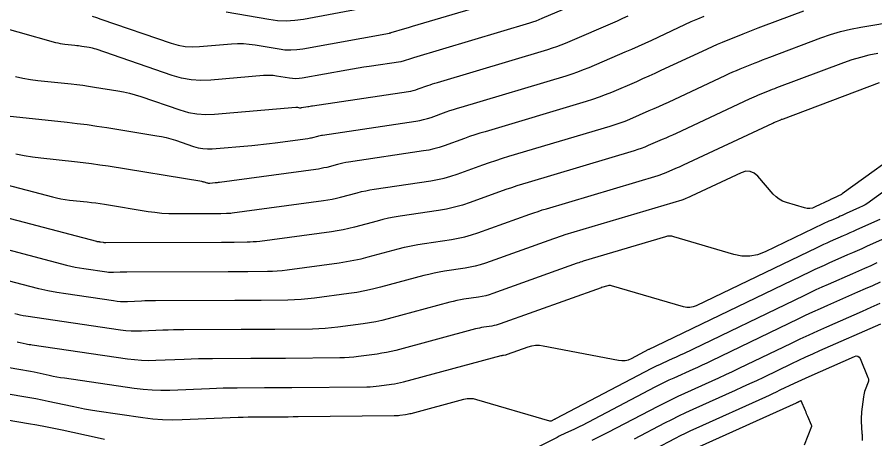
# Model space of a CAD drawing. Extents: x 1354696 to 1366163, y 660729 to 670380.
# Drawn here: x 1360216.4 to 1360323.9, y 664165.4 to 664218.3 of the extents above; entities that cross this region are included whole.
import ezdxf

# ---------------------------------------------------------------- set-up
doc = ezdxf.new("R2010")
doc.units = 0
doc.layers.add('R_Contours', color=7, linetype='Continuous')

msp = doc.modelspace()

# ---------------------------------------------------------------- linework, layer by layer
at = {"layer": 'R_Contours'}
for points in [[(1360290.69, 664221.79), (1360282.15, 664218.12), (1360281.77, 664217.96), (1360281.39, 664217.81), (1360281, 664217.68), (1360280.61, 664217.56), (1360266.06, 664213.22), (1360265.93, 664213.18), (1360265.8, 664213.13), (1360265.67, 664213.09), (1360265.54, 664213.04), (1360265.01, 664212.86), (1360264.88, 664212.81), (1360264.75, 664212.78), (1360264.62, 664212.75), (1360264.48, 664212.72), (1360260.52, 664212.13), (1360259.82, 664212.02), (1360259.11, 664211.91), (1360258.41, 664211.79), (1360257.71, 664211.67), (1360252.11, 664210.65), (1360251.71, 664210.59), (1360251.3, 664210.57), (1360250.9, 664210.59), (1360250.5, 664210.64), (1360248.88, 664210.91), (1360248.48, 664210.97), (1360248.07, 664211), (1360247.67, 664211), (1360247.26, 664210.98), (1360240.64, 664210.41), (1360239.41, 664210.37), (1360238.19, 664210.45), (1360236.99, 664210.67), (1360235.8, 664211), (1360226.26, 664214.27), (1360226.05, 664214.34), (1360225.83, 664214.4), (1360225.61, 664214.45), (1360225.39, 664214.49), (1360224.5, 664214.63), (1360224.28, 664214.66), (1360224.06, 664214.7), (1360223.84, 664214.72), (1360223.61, 664214.75), (1360222.35, 664214.88), (1360222.07, 664214.92), (1360221.79, 664214.97), (1360221.51, 664215.03), (1360221.23, 664215.1), (1360202.3, 664220.43)], [(1360225.76, 664218.43), (1360226.32, 664218.25), (1360226.88, 664218.06), (1360235.69, 664215.05), (1360236.56, 664214.8), (1360237.45, 664214.64), (1360238.34, 664214.58), (1360239.25, 664214.61), (1360243.23, 664214.95), (1360243.98, 664214.99), (1360244.73, 664214.98), (1360245.48, 664214.93), (1360246.23, 664214.82), (1360249.21, 664214.32), (1360249.95, 664214.22), (1360250.7, 664214.2), (1360251.44, 664214.23), (1360252.19, 664214.34), (1360263.04, 664216.31), (1360263.09, 664216.32), (1360263.15, 664216.34), (1360263.21, 664216.35), (1360263.26, 664216.37), (1360264.99, 664216.88), (1360265.45, 664217.02), (1360265.92, 664217.16), (1360278.3, 664220.85)], [(1360207.71, 664199.21), (1360220.79, 664195.76), (1360221.32, 664195.63), (1360221.86, 664195.52), (1360222.4, 664195.43), (1360222.94, 664195.37), (1360225.13, 664195.13), (1360225.68, 664195.07), (1360226.22, 664195), (1360226.77, 664194.93), (1360227.31, 664194.84), (1360232.79, 664193.95), (1360233.65, 664193.83), (1360234.52, 664193.74), (1360235.4, 664193.69), (1360236.27, 664193.68), (1360241.17, 664193.69), (1360241.35, 664193.69), (1360241.53, 664193.7), (1360241.71, 664193.7), (1360241.9, 664193.7), (1360242.62, 664193.71), (1360242.8, 664193.71), (1360242.98, 664193.72), (1360243.16, 664193.74), (1360243.34, 664193.76), (1360254.79, 664195.3), (1360255.33, 664195.38), (1360255.86, 664195.48), (1360256.39, 664195.6), (1360256.92, 664195.73), (1360259.02, 664196.29), (1360259.54, 664196.42), (1360260.07, 664196.54), (1360260.6, 664196.64), (1360261.14, 664196.73), (1360268.25, 664197.79), (1360269.09, 664197.94), (1360269.92, 664198.13), (1360270.74, 664198.36), (1360271.55, 664198.62), (1360274.77, 664199.78), (1360275.58, 664200.06), (1360276.39, 664200.34), (1360277.2, 664200.6), (1360278.02, 664200.85), (1360290.71, 664204.63), (1360291.34, 664204.83), (1360291.97, 664205.05), (1360292.58, 664205.28), (1360293.19, 664205.53), (1360295.62, 664206.58), (1360296.23, 664206.84), (1360296.83, 664207.11), (1360297.43, 664207.38), (1360298.03, 664207.66), (1360305.2, 664211.02), (1360305.65, 664211.23), (1360306.11, 664211.43), (1360306.57, 664211.63), (1360307.03, 664211.82), (1360308.88, 664212.58), (1360309.35, 664212.76), (1360309.81, 664212.95), (1360310.28, 664213.13), (1360310.75, 664213.3), (1360317.12, 664215.69), (1360318.35, 664216.12), (1360319.6, 664216.49), (1360320.86, 664216.79), (1360322.13, 664217.04), (1360336.05, 664219.39)], [(1360259.88, 664219.41), (1360252.26, 664218.03), (1360251.18, 664217.88), (1360250.09, 664217.82), (1360249.01, 664217.86), (1360247.92, 664218), (1360242.56, 664218.91)], [(1360212.69, 664206.18), (1360222.64, 664205.12), (1360223.89, 664204.98), (1360225.14, 664204.83), (1360226.38, 664204.65), (1360227.63, 664204.46), (1360233.9, 664203.44), (1360234.49, 664203.33), (1360235.07, 664203.2), (1360235.65, 664203.04), (1360236.22, 664202.86), (1360238.49, 664202.08), (1360239.06, 664201.92), (1360239.64, 664201.82), (1360240.23, 664201.77), (1360240.82, 664201.8), (1360245.79, 664202.22), (1360246.53, 664202.29), (1360247.27, 664202.36), (1360248, 664202.45), (1360248.74, 664202.54), (1360252.83, 664203.1), (1360252.98, 664203.12), (1360253.14, 664203.15), (1360253.29, 664203.18), (1360253.44, 664203.22), (1360254.05, 664203.38), (1360254.2, 664203.42), (1360254.36, 664203.46), (1360254.51, 664203.49), (1360254.67, 664203.51), (1360266.36, 664205.26), (1360266.85, 664205.34), (1360267.33, 664205.45), (1360267.81, 664205.58), (1360268.28, 664205.74), (1360270.15, 664206.41), (1360270.62, 664206.58), (1360271.09, 664206.73), (1360271.57, 664206.89), (1360272.04, 664207.03), (1360285.22, 664210.96), (1360285.95, 664211.19), (1360286.67, 664211.44), (1360287.39, 664211.72), (1360288.1, 664212.01), (1360292.59, 664213.94), (1360293.43, 664214.3), (1360294.26, 664214.67), (1360295.09, 664215.05), (1360295.92, 664215.43), (1360299.28, 664217.01), (1360300.08, 664217.38), (1360300.88, 664217.74), (1360301.69, 664218.09), (1360302.51, 664218.42)], [(1360216.18, 664210.85), (1360217.1, 664210.65), (1360218.03, 664210.5), (1360218.96, 664210.38), (1360223.13, 664209.94), (1360223.86, 664209.85), (1360224.6, 664209.76), (1360225.33, 664209.66), (1360226.07, 664209.54), (1360229, 664209.07), (1360229.72, 664208.93), (1360230.44, 664208.77), (1360231.16, 664208.57), (1360231.86, 664208.35), (1360236.78, 664206.67), (1360237.85, 664206.36), (1360238.92, 664206.17), (1360240.01, 664206.1), (1360241.11, 664206.14), (1360251.29, 664207.01), (1360251.35, 664207.01), (1360251.41, 664207.01), (1360251.48, 664207), (1360251.54, 664207), (1360251.79, 664206.95), (1360251.85, 664206.95), (1360251.91, 664206.94), (1360251.97, 664206.95), (1360252.04, 664206.96), (1360252.81, 664207.1), (1360252.96, 664207.12), (1360253.11, 664207.15), (1360253.26, 664207.17), (1360253.42, 664207.2), (1360265.42, 664208.99), (1360265.73, 664209.04), (1360266.04, 664209.11), (1360266.35, 664209.2), (1360266.65, 664209.3), (1360267.84, 664209.73), (1360268.14, 664209.83), (1360268.45, 664209.93), (1360268.75, 664210.03), (1360269.05, 664210.12), (1360282.91, 664214.26), (1360283.47, 664214.44), (1360284.03, 664214.63), (1360284.58, 664214.84), (1360285.13, 664215.06), (1360291.64, 664217.86), (1360292.31, 664218.16), (1360292.98, 664218.45)], [(1360314.96, 664219.07), (1360309.9, 664217.17), (1360309.25, 664216.93), (1360308.61, 664216.68), (1360307.97, 664216.42), (1360307.33, 664216.17), (1360304.77, 664215.12), (1360304.13, 664214.86), (1360303.5, 664214.58), (1360302.87, 664214.3), (1360302.24, 664214.01), (1360297.08, 664211.6), (1360296.32, 664211.24), (1360295.55, 664210.89), (1360294.77, 664210.55), (1360294, 664210.21), (1360290.89, 664208.87), (1360290.11, 664208.55), (1360289.32, 664208.25), (1360288.52, 664207.98), (1360287.71, 664207.72), (1360275.03, 664203.94), (1360274.39, 664203.74), (1360273.74, 664203.54), (1360273.1, 664203.32), (1360272.46, 664203.1), (1360269.92, 664202.18), (1360269.28, 664201.97), (1360268.63, 664201.79), (1360267.97, 664201.64), (1360267.31, 664201.53), (1360257.9, 664200.12), (1360257.56, 664200.06), (1360257.22, 664200), (1360256.87, 664199.92), (1360256.53, 664199.84), (1360255.18, 664199.47), (1360254.84, 664199.39), (1360254.5, 664199.31), (1360254.16, 664199.25), (1360253.81, 664199.2), (1360241.73, 664197.57), (1360241.59, 664197.55), (1360241.46, 664197.54), (1360241.32, 664197.52), (1360241.18, 664197.51), (1360240.53, 664197.45), (1360240.45, 664197.45), (1360240.36, 664197.46), (1360240.28, 664197.47), (1360240.2, 664197.5), (1360239.87, 664197.61), (1360239.79, 664197.63), (1360239.71, 664197.66), (1360239.62, 664197.67), (1360239.54, 664197.69), (1360227.78, 664199.6), (1360226.73, 664199.76), (1360225.68, 664199.91), (1360224.63, 664200.04), (1360223.57, 664200.16), (1360219.35, 664200.61), (1360218.3, 664200.74), (1360217.26, 664200.91), (1360216.22, 664201.12)], [(1360324.26, 664213.73), (1360323.16, 664213.52), (1360322.08, 664213.25), (1360321.01, 664212.94), (1360319.96, 664212.57), (1360311.59, 664209.44), (1360311.3, 664209.33), (1360311.01, 664209.22), (1360310.73, 664209.1), (1360310.44, 664208.99), (1360309.29, 664208.52), (1360309.01, 664208.4), (1360308.72, 664208.28), (1360308.44, 664208.15), (1360308.16, 664208.02), (1360298.98, 664203.72), (1360298.55, 664203.52), (1360298.12, 664203.33), (1360297.68, 664203.13), (1360297.25, 664202.94), (1360295.5, 664202.19), (1360295.06, 664202.01), (1360294.62, 664201.84), (1360294.17, 664201.69), (1360293.71, 664201.54), (1360280.43, 664197.58), (1360279.73, 664197.37), (1360279.03, 664197.14), (1360278.34, 664196.91), (1360277.65, 664196.67), (1360273.18, 664195.07), (1360272.2, 664194.74), (1360271.21, 664194.47), (1360270.21, 664194.24), (1360269.19, 664194.06), (1360264.38, 664193.34), (1360263.65, 664193.22), (1360262.93, 664193.08), (1360262.21, 664192.92), (1360261.5, 664192.74), (1360258.66, 664191.98), (1360257.94, 664191.8), (1360257.23, 664191.65), (1360256.5, 664191.51), (1360255.78, 664191.4), (1360246.78, 664190.19), (1360246.38, 664190.14), (1360245.98, 664190.11), (1360245.59, 664190.09), (1360245.19, 664190.08), (1360243.59, 664190.06), (1360243.19, 664190.06), (1360242.79, 664190.05), (1360242.39, 664190.05), (1360242, 664190.05), (1360227.5, 664190), (1360227.43, 664190), (1360227.35, 664190.01), (1360227.28, 664190.02), (1360227.21, 664190.03), (1360226.84, 664190.08), (1360226.8, 664190.09), (1360226.77, 664190.1), (1360226.73, 664190.1), (1360226.69, 664190.11), (1360226.53, 664190.12), (1360226.49, 664190.13), (1360226.46, 664190.13), (1360226.42, 664190.14), (1360226.38, 664190.15), (1360202.31, 664196.5)], [(1360206.29, 664191.5), (1360222.56, 664187.22), (1360223.1, 664187.08), (1360223.64, 664186.97), (1360224.19, 664186.86), (1360224.73, 664186.78), (1360227.61, 664186.35), (1360227.81, 664186.33), (1360228.02, 664186.31), (1360228.23, 664186.31), (1360228.44, 664186.31), (1360229.28, 664186.35), (1360229.49, 664186.35), (1360229.7, 664186.36), (1360229.91, 664186.36), (1360230.12, 664186.36), (1360242.82, 664186.41), (1360243.44, 664186.41), (1360244.05, 664186.41), (1360244.67, 664186.42), (1360245.29, 664186.42), (1360247.76, 664186.45), (1360248.37, 664186.46), (1360248.99, 664186.5), (1360249.6, 664186.55), (1360250.21, 664186.62), (1360256.76, 664187.51), (1360257.68, 664187.65), (1360258.59, 664187.81), (1360259.49, 664188.01), (1360260.39, 664188.24), (1360264.13, 664189.24), (1360264.95, 664189.45), (1360265.79, 664189.63), (1360266.62, 664189.79), (1360267.46, 664189.93), (1360270.84, 664190.44), (1360271.68, 664190.58), (1360272.51, 664190.77), (1360273.33, 664191), (1360274.14, 664191.26), (1360280.63, 664193.59), (1360281.15, 664193.78), (1360281.68, 664193.95), (1360282.21, 664194.12), (1360282.73, 664194.28), (1360296.72, 664198.46), (1360296.99, 664198.54), (1360297.27, 664198.64), (1360297.54, 664198.74), (1360297.81, 664198.85), (1360298.87, 664199.31), (1360299.14, 664199.43), (1360299.41, 664199.54), (1360299.67, 664199.66), (1360299.93, 664199.79), (1360311.12, 664205.03), (1360311.23, 664205.08), (1360311.34, 664205.13), (1360311.45, 664205.17), (1360311.55, 664205.22), (1360311.99, 664205.4), (1360312.1, 664205.44), (1360312.21, 664205.49), (1360312.32, 664205.53), (1360312.44, 664205.57), (1360324.5, 664210.09)], [(1360328.86, 664202.68), (1360319.81, 664196.13), (1360319.72, 664196.07), (1360319.63, 664196.01), (1360319.54, 664195.96), (1360319.44, 664195.92), (1360318.99, 664195.71), (1360318.92, 664195.69), (1360318.86, 664195.66), (1360318.8, 664195.63), (1360318.73, 664195.6), (1360318.48, 664195.49), (1360318.41, 664195.46), (1360318.35, 664195.43), (1360318.29, 664195.4), (1360318.22, 664195.37), (1360316.41, 664194.5), (1360316.08, 664194.37), (1360315.75, 664194.31), (1360315.42, 664194.32), (1360315.08, 664194.39), (1360312.81, 664195.06), (1360312.34, 664195.23), (1360311.9, 664195.47), (1360311.51, 664195.76), (1360311.15, 664196.12), (1360309.22, 664198.35), (1360308.76, 664198.75), (1360308.27, 664198.96), (1360307.73, 664198.97), (1360307.15, 664198.79), (1360300.88, 664195.85), (1360300.79, 664195.8), (1360300.69, 664195.76), (1360300.6, 664195.72), (1360300.5, 664195.68), (1360300.11, 664195.51), (1360300.02, 664195.47), (1360299.92, 664195.43), (1360299.82, 664195.4), (1360299.72, 664195.37), (1360285.04, 664190.99), (1360284.68, 664190.88), (1360284.32, 664190.76), (1360283.97, 664190.64), (1360283.61, 664190.52), (1360275.07, 664187.45), (1360274.44, 664187.25), (1360273.81, 664187.07), (1360273.18, 664186.93), (1360272.53, 664186.81), (1360269.93, 664186.43), (1360269.28, 664186.32), (1360268.64, 664186.19), (1360268, 664186.05), (1360267.36, 664185.89), (1360261.91, 664184.43), (1360260.93, 664184.19), (1360259.95, 664183.97), (1360258.97, 664183.79), (1360257.97, 664183.64), (1360253.65, 664183.06), (1360252.82, 664182.96), (1360251.99, 664182.89), (1360251.16, 664182.84), (1360250.32, 664182.82), (1360246.98, 664182.78), (1360246.15, 664182.78), (1360245.31, 664182.77), (1360244.48, 664182.77), (1360243.65, 664182.76), (1360233.7, 664182.73), (1360233.27, 664182.73), (1360232.83, 664182.72), (1360232.39, 664182.71), (1360231.95, 664182.69), (1360230.21, 664182.62), (1360229.77, 664182.61), (1360229.34, 664182.62), (1360228.9, 664182.66), (1360228.47, 664182.71), (1360222.49, 664183.59), (1360221.35, 664183.77), (1360220.22, 664183.98), (1360219.09, 664184.23), (1360217.97, 664184.51), (1360211.7, 664186.16)], [(1360329.67, 664199.79), (1360323.35, 664195.21), (1360323.02, 664194.99), (1360322.68, 664194.78), (1360322.34, 664194.59), (1360321.98, 664194.42), (1360320.29, 664193.67), (1360320.05, 664193.56), (1360319.81, 664193.45), (1360319.57, 664193.35), (1360319.33, 664193.24), (1360318.38, 664192.82), (1360318.14, 664192.71), (1360317.9, 664192.6), (1360317.66, 664192.49), (1360317.43, 664192.38), (1360310.13, 664188.87), (1360309.18, 664188.51), (1360308.21, 664188.33), (1360307.23, 664188.35), (1360306.24, 664188.55), (1360298.69, 664190.77), (1360298.43, 664190.83), (1360298.18, 664190.85), (1360297.92, 664190.83), (1360297.67, 664190.77), (1360287.34, 664187.69), (1360287.16, 664187.63), (1360286.97, 664187.57), (1360286.78, 664187.51), (1360286.6, 664187.45), (1360275.99, 664183.64), (1360275.56, 664183.5), (1360275.12, 664183.37), (1360274.67, 664183.27), (1360274.22, 664183.19), (1360272.39, 664182.92), (1360271.94, 664182.85), (1360271.49, 664182.76), (1360271.04, 664182.66), (1360270.6, 664182.55), (1360262.88, 664180.48), (1360262.1, 664180.28), (1360261.32, 664180.11), (1360260.54, 664179.97), (1360259.75, 664179.85), (1360256.58, 664179.42), (1360255.79, 664179.33), (1360254.99, 664179.26), (1360254.19, 664179.21), (1360253.4, 664179.19), (1360248.68, 664179.15), (1360247.63, 664179.14), (1360246.58, 664179.13), (1360245.52, 664179.12), (1360244.47, 664179.12), (1360237.29, 664179.1), (1360236.62, 664179.09), (1360235.96, 664179.08), (1360235.29, 664179.06), (1360234.63, 664179.04), (1360231.98, 664178.93), (1360231.31, 664178.91), (1360230.65, 664178.93), (1360229.99, 664178.98), (1360229.33, 664179.06), (1360217.45, 664180.8), (1360217.11, 664180.86), (1360216.77, 664180.92), (1360216.44, 664181), (1360216.1, 664181.08)], [(1360324.52, 664192.93), (1360321.59, 664191.62), (1360321.18, 664191.43), (1360320.76, 664191.25), (1360320.35, 664191.06), (1360319.93, 664190.88), (1360318.28, 664190.15), (1360317.86, 664189.97), (1360317.45, 664189.78), (1360317.04, 664189.59), (1360316.63, 664189.39), (1360301.5, 664182.11), (1360301.11, 664181.96), (1360300.71, 664181.88), (1360300.31, 664181.89), (1360299.9, 664181.97), (1360290.89, 664184.63), (1360290.77, 664184.65), (1360290.66, 664184.66), (1360290.55, 664184.65), (1360290.43, 664184.63), (1360289.65, 664184.39), (1360289.63, 664184.39), (1360289.61, 664184.38), (1360289.6, 664184.38), (1360289.58, 664184.37), (1360276.92, 664179.83), (1360276.67, 664179.74), (1360276.42, 664179.67), (1360276.16, 664179.62), (1360275.9, 664179.57), (1360274.86, 664179.42), (1360274.6, 664179.37), (1360274.34, 664179.32), (1360274.09, 664179.27), (1360273.83, 664179.2), (1360263.84, 664176.52), (1360263.27, 664176.38), (1360262.69, 664176.25), (1360262.11, 664176.15), (1360261.52, 664176.06), (1360259.17, 664175.74), (1360258.58, 664175.67), (1360257.99, 664175.62), (1360257.4, 664175.59), (1360256.81, 664175.57), (1360250.02, 664175.5), (1360248.93, 664175.5), (1360247.84, 664175.49), (1360246.74, 664175.48), (1360245.65, 664175.48), (1360240.87, 664175.46), (1360239.98, 664175.45), (1360239.09, 664175.44), (1360238.2, 664175.41), (1360237.31, 664175.38), (1360233.74, 664175.23), (1360232.85, 664175.22), (1360231.97, 664175.24), (1360231.08, 664175.31), (1360230.2, 664175.42), (1360218.26, 664177.17), (1360218.07, 664177.2), (1360217.88, 664177.23), (1360217.69, 664177.27), (1360217.5, 664177.3), (1360216.75, 664177.47), (1360216.56, 664177.5), (1360216.37, 664177.54)], [(1360210.26, 664175.26), (1360216.6, 664174.17), (1360217.08, 664174.09), (1360217.55, 664174), (1360218.03, 664173.91), (1360218.5, 664173.81), (1360220.4, 664173.4), (1360220.87, 664173.3), (1360221.35, 664173.21), (1360221.82, 664173.13), (1360222.3, 664173.06), (1360231.06, 664171.77), (1360232.17, 664171.64), (1360233.28, 664171.55), (1360234.4, 664171.52), (1360235.51, 664171.54), (1360240.5, 664171.75), (1360241.36, 664171.78), (1360242.22, 664171.8), (1360243.08, 664171.82), (1360243.94, 664171.82), (1360247.38, 664171.84), (1360248.24, 664171.84), (1360249.1, 664171.84), (1360249.96, 664171.85), (1360250.82, 664171.86), (1360260.23, 664171.95), (1360260.61, 664171.96), (1360261, 664171.98), (1360261.38, 664172.02), (1360261.77, 664172.06), (1360263.3, 664172.27), (1360263.68, 664172.33), (1360264.06, 664172.4), (1360264.44, 664172.48), (1360264.81, 664172.57), (1360277.07, 664175.86), (1360277.13, 664175.87), (1360277.19, 664175.89), (1360277.26, 664175.9), (1360277.33, 664175.91), (1360277.59, 664175.95), (1360277.65, 664175.96), (1360277.72, 664175.98), (1360277.78, 664175.99), (1360277.84, 664176.02), (1360280.45, 664176.95), (1360280.91, 664177.08), (1360281.37, 664177.15), (1360281.84, 664177.15), (1360282.31, 664177.09), (1360291.76, 664175.27), (1360292.19, 664175.23), (1360292.6, 664175.25), (1360293, 664175.35), (1360293.39, 664175.51), (1360295.55, 664176.65), (1360295.63, 664176.68), (1360295.7, 664176.72), (1360295.78, 664176.76), (1360295.86, 664176.79), (1360296.16, 664176.93), (1360296.24, 664176.97), (1360296.32, 664177), (1360296.39, 664177.04), (1360296.47, 664177.07), (1360315.83, 664186.4), (1360316.42, 664186.68), (1360317, 664186.95), (1360317.59, 664187.22), (1360318.18, 664187.48), (1360320.53, 664188.52), (1360321.12, 664188.78), (1360321.71, 664189.04), (1360322.3, 664189.31), (1360322.89, 664189.57), (1360327.5, 664191.63)], [(1360204.98, 664172.84), (1360217.2, 664170.74), (1360217.97, 664170.6), (1360218.73, 664170.46), (1360219.49, 664170.31), (1360220.25, 664170.15), (1360223.29, 664169.5), (1360224.05, 664169.34), (1360224.81, 664169.2), (1360225.58, 664169.06), (1360226.35, 664168.95), (1360232.15, 664168.1), (1360233.37, 664167.95), (1360234.6, 664167.85), (1360235.83, 664167.82), (1360237.06, 664167.84), (1360244.1, 664168.13), (1360244.72, 664168.15), (1360245.35, 664168.17), (1360245.97, 664168.18), (1360246.6, 664168.19), (1360249.1, 664168.19), (1360249.73, 664168.2), (1360250.36, 664168.2), (1360250.98, 664168.21), (1360251.61, 664168.21), (1360263.64, 664168.33), (1360263.82, 664168.33), (1360264, 664168.34), (1360264.18, 664168.36), (1360264.36, 664168.38), (1360265.07, 664168.48), (1360265.25, 664168.5), (1360265.43, 664168.54), (1360265.6, 664168.58), (1360265.78, 664168.62), (1360272.39, 664170.39), (1360272.78, 664170.47), (1360273.17, 664170.49), (1360273.56, 664170.46), (1360273.95, 664170.37), (1360283.1, 664167.68), (1360283.17, 664167.66), (1360283.24, 664167.66), (1360283.3, 664167.68), (1360283.37, 664167.7), (1360283.73, 664167.88), (1360283.75, 664167.89), (1360283.76, 664167.9), (1360283.78, 664167.91), (1360283.79, 664167.91), (1360283.85, 664167.94), (1360283.87, 664167.95), (1360283.88, 664167.96), (1360283.9, 664167.96), (1360283.91, 664167.97), (1360295.94, 664174.27), (1360296.27, 664174.44), (1360296.6, 664174.6), (1360296.93, 664174.76), (1360297.27, 664174.92), (1360298.61, 664175.52), (1360298.94, 664175.67), (1360299.28, 664175.83), (1360299.61, 664175.98), (1360299.94, 664176.14), (1360315.04, 664183.41), (1360315.79, 664183.77), (1360316.55, 664184.13), (1360317.31, 664184.47), (1360318.07, 664184.81), (1360321.13, 664186.16), (1360321.9, 664186.5), (1360322.66, 664186.84), (1360323.43, 664187.18), (1360324.19, 664187.52)], [(1360324.55, 664185.05), (1360323.61, 664184.63), (1360322.67, 664184.22), (1360321.73, 664183.8), (1360317.97, 664182.15), (1360317.04, 664181.73), (1360316.1, 664181.3), (1360315.17, 664180.87), (1360314.24, 664180.43), (1360303.42, 664175.21), (1360302.83, 664174.93), (1360302.24, 664174.65), (1360301.65, 664174.38), (1360301.06, 664174.11), (1360298.68, 664173.04), (1360298.09, 664172.77), (1360297.5, 664172.49), (1360296.91, 664172.2), (1360296.33, 664171.9), (1360287.19, 664167.11), (1360286.93, 664166.98), (1360286.68, 664166.85), (1360286.42, 664166.72), (1360286.16, 664166.6), (1360285.11, 664166.12), (1360284.85, 664165.99), (1360284.59, 664165.87), (1360284.33, 664165.74), (1360284.07, 664165.61), (1360276.24, 664161.67)], [(1360288.46, 664165.26), (1360288.97, 664165.5), (1360289.47, 664165.74), (1360289.97, 664165.99), (1360290.47, 664166.25), (1360296.72, 664169.52), (1360297.56, 664169.95), (1360298.39, 664170.37), (1360299.24, 664170.77), (1360300.09, 664171.16), (1360303.5, 664172.7), (1360304.35, 664173.09), (1360305.2, 664173.48), (1360306.05, 664173.88), (1360306.89, 664174.28), (1360313.45, 664177.44), (1360314.55, 664177.96), (1360315.65, 664178.48), (1360316.76, 664178.98), (1360317.87, 664179.48), (1360322.33, 664181.44), (1360323.45, 664181.94), (1360324.56, 664182.43)], [(1360324.61, 664179.82), (1360316.97, 664176.46), (1360316.09, 664176.06), (1360315.2, 664175.66), (1360314.32, 664175.25), (1360313.44, 664174.83), (1360309.93, 664173.13), (1360309.05, 664172.71), (1360308.17, 664172.3), (1360307.28, 664171.89), (1360306.39, 664171.49), (1360301.08, 664169.09), (1360300.18, 664168.68), (1360299.29, 664168.26), (1360298.4, 664167.82), (1360297.52, 664167.37), (1360293.74, 664165.38)], [(1360296.34, 664164.17), (1360298.89, 664165.5), (1360299.53, 664165.83), (1360300.18, 664166.15), (1360300.83, 664166.46), (1360301.48, 664166.76), (1360310.22, 664170.7), (1360310.68, 664170.91), (1360311.13, 664171.12), (1360311.58, 664171.33), (1360312.04, 664171.55), (1360313.84, 664172.41), (1360314.29, 664172.63), (1360314.74, 664172.84), (1360315.2, 664173.05), (1360315.66, 664173.25), (1360321.34, 664175.76), (1360321.57, 664175.82), (1360321.76, 664175.8), (1360321.92, 664175.68), (1360322.05, 664175.48), (1360323.04, 664173.1), (1360323.09, 664172.96), (1360323.11, 664172.81), (1360323.09, 664172.67), (1360323.05, 664172.52), (1360322.69, 664171.56), (1360322.62, 664171.35), (1360322.56, 664171.13), (1360322.51, 664170.92), (1360322.48, 664170.7), (1360322.24, 664168.82), (1360322.21, 664168.52), (1360322.19, 664168.23), (1360322.19, 664167.93), (1360322.2, 664167.64), (1360322.28, 664166.08), (1360322.29, 664165.98), (1360322.29, 664165.87), (1360322.3, 664165.76), (1360322.3, 664165.65), (1360322.3, 664165.22)], [(1360315.09, 664164.67), (1360315.99, 664167.01), (1360315.99, 664167.02), (1360315.99, 664167.03), (1360315.99, 664167.04), (1360315.98, 664167.06), (1360315.95, 664167.13), (1360315.94, 664167.15), (1360315.5, 664168.21), (1360315.42, 664168.39), (1360315.35, 664168.57), (1360315.27, 664168.75), (1360315.2, 664168.93), (1360314.68, 664170.17), (1360314.67, 664170.18), (1360314.66, 664170.18), (1360314.65, 664170.18), (1360314.64, 664170.18), (1360314.34, 664170.05), (1360314.31, 664170.04), (1360314.29, 664170.03), (1360314.27, 664170.01), (1360314.24, 664170), (1360314.15, 664169.96), (1360314.12, 664169.95), (1360314.1, 664169.93), (1360314.07, 664169.92), (1360314.05, 664169.91), (1360301.89, 664164.43)], [(1360227.33, 664165.35), (1360226.39, 664165.55), (1360222.01, 664166.49), (1360220.96, 664166.71), (1360219.91, 664166.92), (1360218.86, 664167.12), (1360217.81, 664167.3), (1360205.09, 664169.48)]]:
    msp.add_lwpolyline(points, dxfattribs=at)

doc.saveas('drawing.dxf')
